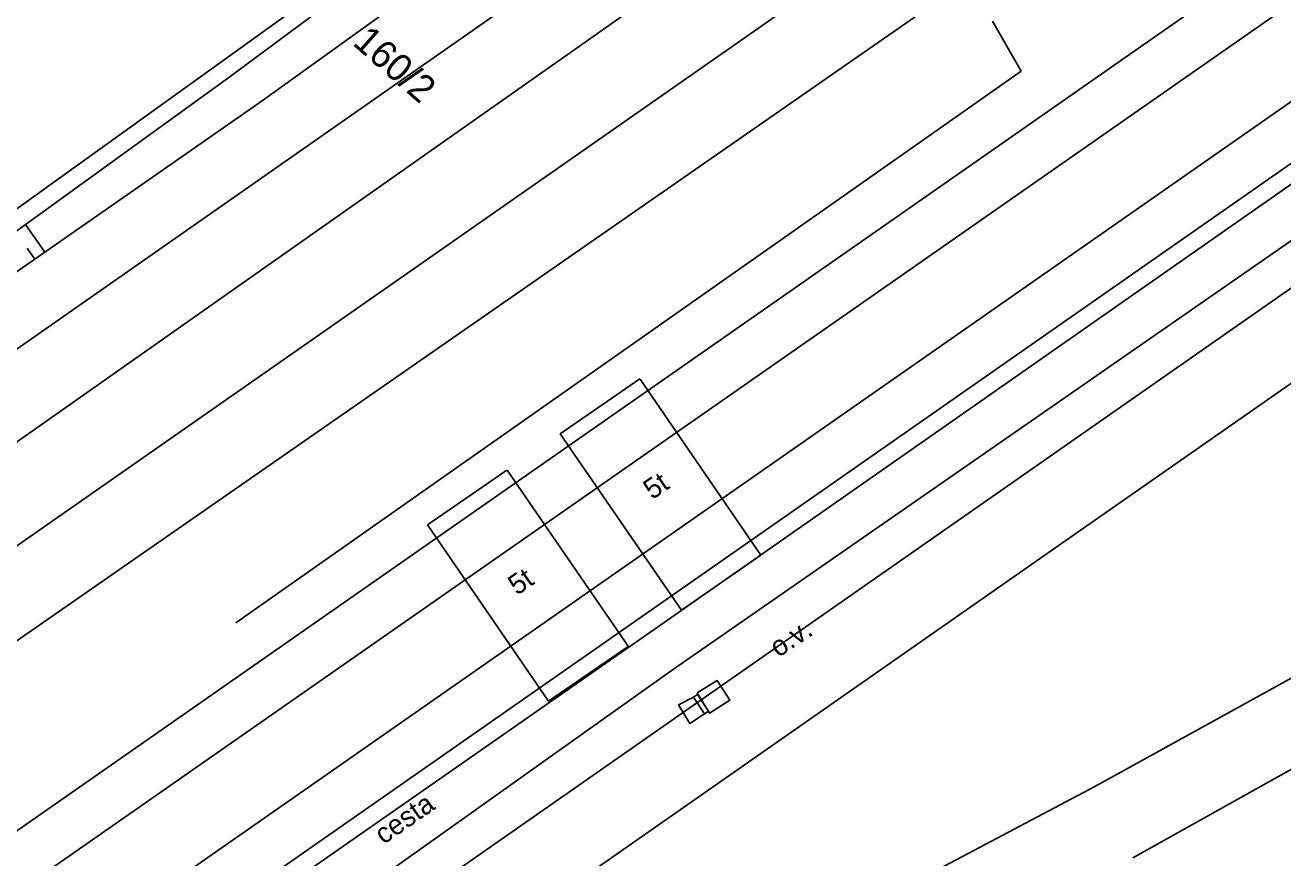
# Model space of a CAD drawing. Extents: x -469926 to -462499, y -1098642 to -1092733.
# Drawn here: x -467067.4 to -466989.3, y -1096460.1 to -1096408.4 of the extents above; entities that cross this region are included whole.
import ezdxf

# ---------------------------------------------------------------- set-up
doc = ezdxf.new("R2010")
doc.units = 0
for name, color, linetype in [('Vrstva 1', 7, 'Continuous'), ('Vrstva 12', 7, 'Continuous'), ('Vrstva 13', 7, 'Continuous'), ('Vrstva 40', 7, 'Continuous'), ('Vrstva 42', 7, 'Continuous'), ('Vrstva 43', 7, 'Continuous'), ('Vrstva 48', 7, 'Continuous'), ('Vrstva 50', 7, 'Continuous'), ('Vrstva 51', 7, 'Continuous'), ('Vrstva 6', 7, 'Continuous'), ('Vrstva 62', 7, 'Continuous'), ('Vrstva 7', 7, 'Continuous')]:
    doc.layers.add(name, color=color, linetype=linetype)

msp = doc.modelspace()

# ---------------------------------------------------------------- linework, layer by layer
at = {"layer": 'Vrstva 1'}
for p, q in [((-467069.567, -1096459.512), (-466813.354, -1096280.792)), ((-467063.123, -1096468.794), (-466806.904, -1096290.048))]:
    msp.add_line(p, q, dxfattribs=at)
for points in [[(-467084.257, -1096479.679), (-466860.63, -1096323.703), (-466826.839, -1096300.139), (-466812.19, -1096289.918), (-466794.775, -1096277.774), (-466784.417, -1096270.572), (-466774.224, -1096263.479), (-466772.743, -1096262.449), (-466760.13, -1096253.458), (-466750.063, -1096245.888)], [(-467194.491, -1096529.071), (-467129.633, -1096483.74), (-467127.146, -1096481.989), (-467084.774, -1096452.432), (-466913.12, -1096332.641), (-466892.399, -1096318.214), (-466875.922, -1096306.749), (-466855.977, -1096293.264)], [(-467084.462, -1096473.722), (-466920.421, -1096359.352), (-466863.31, -1096319.479), (-466829.819, -1096296.173)], [(-467174.648, -1096521.363), (-467126.609, -1096487.357), (-467124.106, -1096485.599), (-467081.847, -1096456.236), (-466889.627, -1096322.74), (-466872.862, -1096311.103), (-466853.227, -1096297.291)], [(-467202.186, -1096522.415), (-467136.509, -1096476.407), (-467134.001, -1096474.634), (-467091.245, -1096444.747), (-467032.17, -1096403.456), (-466961.905, -1096354.439), (-466898.173, -1096310.019), (-466881.685, -1096298.64)], [(-467201.88, -1096528.506), (-467132.869, -1096479.894), (-467130.379, -1096478.145), (-467088.014, -1096448.351), (-467030.192, -1096407.704), (-466959.432, -1096357.982), (-466895.955, -1096313.329), (-466879.472, -1096301.771)], [(-467039.776, -1096466.182), (-467003.269, -1096440.697), (-466957.275, -1096408.634), (-466925.962, -1096386.793), (-466920.795, -1096383.198), (-466867.264, -1096345.802), (-466826.272, -1096317.041)], [(-467028.195, -1096470.009), (-467000.995, -1096455.642), (-466964.005, -1096435.259), (-466841.156, -1096366.388), (-466790.347, -1096337.939)], [(-466998.621, -1096460.063), (-466922.84, -1096417.744), (-466838.974, -1096370.627), (-466789.914, -1096343.073)]]:
    msp.add_lwpolyline(points, dxfattribs=at)
at = {"layer": 'Vrstva 12'}
msp.add_lwpolyline([(-467025.915, -1096450.082), (-467025.664, -1096449.918), (-467024.988, -1096450.957), (-467025.238, -1096451.122)], close=True, dxfattribs=at)
at = {"layer": 'Vrstva 13'}
for points in [[(-467085.496, -1096485.674), (-467028.143, -1096445.748), (-466960.884, -1096398.717), (-466898.594, -1096355.373)], [(-466959.693, -1096401.554), (-467027.146, -1096448.342), (-467083.572, -1096488.433), (-467085.439, -1096485.663)]]:
    msp.add_lwpolyline(points, dxfattribs=at)
at = {"layer": 'Vrstva 40'}
msp.add_lwpolyline([(-467025.915, -1096450.082), (-467026.85, -1096450.573), (-467026.135, -1096451.715), (-467025.238, -1096451.122)], dxfattribs=at)
at = {"layer": 'Vrstva 42'}
for p, q in [((-467026.888, -1096390.275), (-467075.44, -1096425.137)), ((-467021.72, -1096441.28), (-467029.23, -1096430.346)), ((-467026.666, -1096444.678), (-467034.187, -1096433.729)), ((-467029.976, -1096446.931), (-467037.486, -1096435.997)), ((-467034.922, -1096450.329), (-467042.443, -1096439.38))]:
    msp.add_line(p, q, dxfattribs=at)
for points in [[(-467034.187, -1096433.729), (-467029.244, -1096430.333)], [(-467042.443, -1096439.38), (-467037.5, -1096435.984)], [(-467026.665, -1096444.678), (-467021.721, -1096441.281)], [(-467034.921, -1096450.329), (-467029.977, -1096446.932)]]:
    msp.add_lwpolyline(points, dxfattribs=at)
at = {"layer": 'Vrstva 48'}
for points in [[(-467066.207, -1096422.464), (-467067.408, -1096420.738)], [(-467066.822, -1096422.892), (-467067.3, -1096422.206)]]:
    msp.add_lwpolyline(points, dxfattribs=at)
at = {"layer": 'Vrstva 51'}
for p, q in [((-467063.201, -1096476.608), (-466801.181, -1096293.734)), ((-467005.557, -1096411.228), (-467007.331, -1096408.115)), ((-467054.332, -1096445.475), (-467005.557, -1096411.228))]:
    msp.add_line(p, q, dxfattribs=at)
at = {"layer": 'Vrstva 6'}
msp.add_lwpolyline([(-467025.69, -1096449.809), (-467024.447, -1096449.057), (-467023.645, -1096450.278), (-467024.909, -1096451.071)], close=True, dxfattribs=at)
at = {"layer": 'Vrstva 62'}
msp.add_lwpolyline([(-467088.389, -1096437.903), (-467052.762, -1096413.106), (-467019.046, -1096388.872), (-466992.969, -1096370.779), (-466983.592, -1096365.844), (-466969.813, -1096355.159), (-466952.654, -1096343.239), (-466958.134, -1096345.28), (-466975.9, -1096357.714), (-466978.811, -1096360.752), (-466985.567, -1096365.281), (-466992.585, -1096367.56), (-467000.624, -1096372.28), (-467020.382, -1096386.141), (-467054.772, -1096411.612), (-467085.857, -1096434.062)], close=True, dxfattribs=at)

# ---------------------------------------------------------------- texts
at = {"layer": 'Vrstva 13'}
msp.add_text('cesta', height=1.25, rotation=34.82233, dxfattribs=at).set_placement((-467045.16, -1096459.265))
at = {"layer": 'Vrstva 43'}
for p in [(-467028.474, -1096437.86), (-467036.875, -1096443.802)]:
    msp.add_text('5t', height=1.25, rotation=34.57551, dxfattribs=at).set_placement(p)
at = {"layer": 'Vrstva 50'}
msp.add_text('160/2', height=1.7, rotation=318.618, dxfattribs=at).set_placement((-467047.145, -1096409.539))
at = {"layer": 'Vrstva 7'}
msp.add_text('o.v.', height=1.25, rotation=33.42764, dxfattribs=at).set_placement((-467020.644, -1096447.652))

doc.saveas('drawing.dxf')
